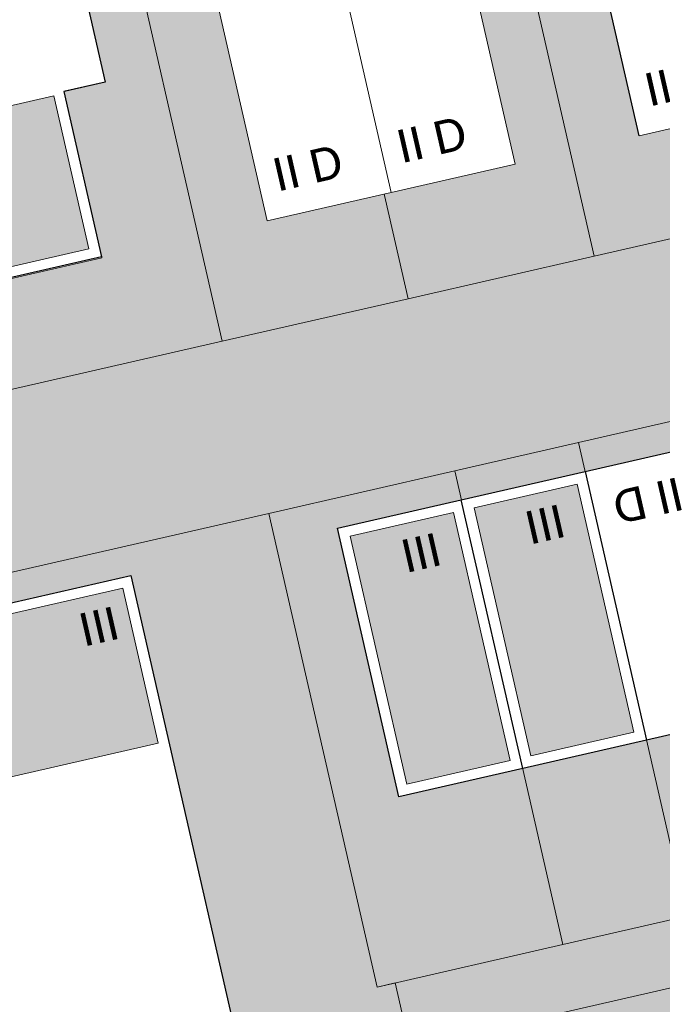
# Model space of a CAD drawing. Header units: metres. Extents: x -862 to 1262, y -354 to 644.
# Tile 283 of 315: x 206 to 236, y 140 to 187. Entities that reach past the tile are written whole.
import ezdxf

# ---------------------------------------------------------------- set-up
doc = ezdxf.new("R2010")
doc.units = ezdxf.units.M
doc.header["$LTSCALE"] = 0.5
doc.set_wipeout_variables(frame=1)
doc.layers.add('BPR_Verkehr_220520', color=7, linetype='Continuous')
doc.layers.add('DZH_Baufelder Ost_220610', color=7, linetype='Continuous')
doc.styles.add('Calibri Light', font='calibril.ttf')

# ---------------------------------------------------------------- blocks, each defined once
blk = doc.blocks.new('Slab (2D)-6')
at = {"color": 255, "linetype": 'Continuous', "lineweight": 9, "transparency": 33554687}
blk.add_wipeout([(-2.291500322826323e-13, -8.881784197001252e-16), (-1.7763568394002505e-15, 12.999999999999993), (4.999999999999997, 12.999999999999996), (4.999999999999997, 8.881784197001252e-16)], dxfattribs=at)
at = {"color": 7, "linetype": 'Continuous', "lineweight": 9, "transparency": 33554687}
for p, q in [((0, 9.400000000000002), (5, 9.400000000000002)), ((-2.277216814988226e-13, 4), (5, 3.999999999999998))]:
    blk.add_line(p, q, dxfattribs=at)
at = {"color": 8, "linetype": 'Continuous', "lineweight": 9, "true_color": 0x777777, "transparency": 33554687, "flags": 128}
blk.add_lwpolyline([(-2.275957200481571e-13, -9.063735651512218e-16), (3.155443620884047e-29, 13), (5, 13), (5, 0)], close=True, dxfattribs=at)
at = {"color": 7, "linetype": 'Continuous', "lineweight": 9, "transparency": 33554687, "flags": 128}
blk.add_lwpolyline([(5, 0), (5, 13), (0, 13), (-2.275957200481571e-13, -9.063735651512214e-16), (5, 5.428454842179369e-16)], dxfattribs=at)
blk = doc.blocks.new('RH 5 x 13 - II (2D_3D) (2D)')
at = {"color": 8, "true_color": 0x777777, "transparency": 33554687}
blk.add_blockref('Slab (2D)-6', (0, 0), dxfattribs=at)
at = {"color": 255, "linetype": 'Continuous', "lineweight": 5, "transparency": 33554687}
blk.add_wipeout([(0, 13), (5, 13), (5, 0), (0, 0)], dxfattribs=at)
at = {"color": 7, "linetype": 'Continuous', "lineweight": 25, "transparency": 33554687, "flags": 128}
blk.add_lwpolyline([(0, 13), (5, 13), (5, 0), (0, 0)], close=True, dxfattribs=at)
at = {"color": 7, "transparency": 33554687, "insert": (2.405184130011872, 2.006361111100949), "char_height": 1.559479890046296, "width": 3.810368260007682, "attachment_point": 5, "line_spacing_factor": 1.163780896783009, "style": 'Calibri Light'}
blk.add_mtext('II D', dxfattribs=at)
blk = doc.blocks.new('Slab (2D)-8')
at = {"color": 255, "linetype": 'Continuous', "lineweight": 9, "transparency": 33554687}
blk.add_wipeout([(0, 13), (6, 13), (6, 0), (0, 0)], dxfattribs=at)
at = {"color": 8, "linetype": 'Continuous', "lineweight": 9, "true_color": 0x777777, "transparency": 33554687, "flags": 128}
blk.add_lwpolyline([(0, 13), (6, 13), (6, 0), (0, 0)], close=True, dxfattribs=at)
at = {"color": 255, "linetype": 'Continuous', "lineweight": 9, "transparency": 33554687}
blk.add_wipeout([(0, 13), (6, 13), (6, 0), (0, 0)], dxfattribs=at)
at = {"color": 8, "linetype": 'Continuous', "lineweight": 9, "true_color": 0x777777, "transparency": 33554687, "flags": 128}
blk.add_lwpolyline([(0, 13), (6, 13), (6, 0), (0, 0)], close=True, dxfattribs=at)
at = {"color": 255, "linetype": 'Continuous', "lineweight": 9, "transparency": 33554687}
blk.add_wipeout([(0, 13), (6, 13), (6, 0), (0, 0)], dxfattribs=at)
at = {"color": 8, "linetype": 'Continuous', "lineweight": 9, "true_color": 0x777777, "transparency": 33554687, "flags": 128}
blk.add_lwpolyline([(0, 13), (6, 13), (6, 0), (0, 0)], close=True, dxfattribs=at)
blk = doc.blocks.new('DH 6 x 13 - III FD (2D_3D (2D)')
at = {"color": 8, "true_color": 0x777777, "transparency": 33554687}
blk.add_blockref('Slab (2D)-8', (0, 0), dxfattribs=at)
at = {"color": 255, "linetype": 'Continuous', "lineweight": 25, "transparency": 33554687}
blk.add_wipeout([(0, 13), (6, 13), (6, 0), (0, 0)], dxfattribs=at)
at = {"linetype": 'Continuous', "lineweight": 0, "true_color": 0xfbf8f0, "transparency": 33554661}
blk.add_hatch(color=7, dxfattribs=at).paths.add_polyline_path([(0.5, 12.5), (5.5, 12.5), (5.5, 0.5), (0.5, 0.5)])
at = {"color": 7, "linetype": 'Continuous', "lineweight": 25, "transparency": 33554687, "flags": 128}
blk.add_lwpolyline([(0, 13), (6, 13), (6, 0), (0, 0)], close=True, dxfattribs=at)
at = {"color": 9, "linetype": 'Continuous', "lineweight": 9, "transparency": 33554661, "flags": 128}
blk.add_lwpolyline([(0.5, 12.5), (5.5, 12.5), (5.5, 0.5), (0.5, 0.5)], close=True, dxfattribs=at)
at = {"color": 7, "transparency": 33554687, "insert": (2.405184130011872, 2.006361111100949), "char_height": 1.559479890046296, "width": 3.810368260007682, "attachment_point": 5, "line_spacing_factor": 1.163780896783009, "style": 'Calibri Light'}
blk.add_mtext('III', dxfattribs=at)
blk = doc.blocks.new('Slab (2D)-22')
at = {"color": 255, "linetype": 'Continuous', "lineweight": 9, "transparency": 33554687}
blk.add_wipeout([(216.4049811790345, 24.944613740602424), (229.07815935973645, 27.841263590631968), (230.8607131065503, 20.042384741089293), (218.18753492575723, 17.145734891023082)], dxfattribs=at)
at = {"color": 8, "linetype": 'Continuous', "lineweight": 9, "true_color": 0x777777, "transparency": 33554687, "flags": 128}
blk.add_lwpolyline([(216.4049811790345, 24.94461374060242), (229.0781593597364, 27.84126359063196), (230.8607131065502, 20.04238474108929), (218.1875349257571, 17.14573489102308)], close=True, dxfattribs=at)
at = {"color": 255, "linetype": 'Continuous', "lineweight": 9, "transparency": 33554687}
blk.add_wipeout([(216.4049811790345, 24.944613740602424), (229.07815935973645, 27.841263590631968), (230.8607131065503, 20.042384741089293), (218.18753492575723, 17.145734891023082)], dxfattribs=at)
at = {"color": 8, "linetype": 'Continuous', "lineweight": 9, "true_color": 0x777777, "transparency": 33554687, "flags": 128}
blk.add_lwpolyline([(216.4049811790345, 24.94461374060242), (229.0781593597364, 27.84126359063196), (230.8607131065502, 20.04238474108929), (218.1875349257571, 17.14573489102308)], close=True, dxfattribs=at)
at = {"color": 255, "linetype": 'Continuous', "lineweight": 9, "transparency": 33554687}
blk.add_wipeout([(216.4049811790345, 24.944613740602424), (229.07815935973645, 27.841263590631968), (230.8607131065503, 20.042384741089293), (218.18753492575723, 17.145734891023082)], dxfattribs=at)
at = {"color": 8, "linetype": 'Continuous', "lineweight": 9, "true_color": 0x777777, "transparency": 33554687, "flags": 128}
blk.add_lwpolyline([(216.4049811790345, 24.94461374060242), (229.0781593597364, 27.84126359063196), (230.8607131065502, 20.04238474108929), (218.1875349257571, 17.14573489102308)], close=True, dxfattribs=at)
blk = doc.blocks.new('Slab (2D)-23')
at = {"color": 255, "linetype": 'Continuous', "lineweight": 9, "transparency": 33554687}
blk.add_wipeout([(218.18753588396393, 17.145735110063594), (230.86032216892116, 20.042295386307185), (236.20798302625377, -3.354339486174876), (223.53519674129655, -6.250899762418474)], dxfattribs=at)
at = {"color": 8, "linetype": 'Continuous', "lineweight": 9, "true_color": 0x777777, "transparency": 33554687, "flags": 128}
blk.add_lwpolyline([(218.187535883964, 17.14573511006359), (230.8603221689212, 20.04229538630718), (236.2079830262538, -3.354339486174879), (223.5351967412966, -6.250899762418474)], close=True, dxfattribs=at)
at = {"color": 255, "linetype": 'Continuous', "lineweight": 9, "transparency": 33554687}
blk.add_wipeout([(218.18753588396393, 17.145735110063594), (230.86032216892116, 20.042295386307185), (236.20798302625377, -3.354339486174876), (223.53519674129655, -6.250899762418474)], dxfattribs=at)
at = {"color": 8, "linetype": 'Continuous', "lineweight": 9, "true_color": 0x777777, "transparency": 33554687, "flags": 128}
blk.add_lwpolyline([(218.187535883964, 17.14573511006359), (230.8603221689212, 20.04229538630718), (236.2079830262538, -3.354339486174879), (223.5351967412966, -6.250899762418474)], close=True, dxfattribs=at)
at = {"color": 255, "linetype": 'Continuous', "lineweight": 9, "transparency": 33554687}
blk.add_wipeout([(218.18753588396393, 17.145735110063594), (230.86032216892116, 20.042295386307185), (236.20798302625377, -3.354339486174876), (223.53519674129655, -6.250899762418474)], dxfattribs=at)
at = {"color": 8, "linetype": 'Continuous', "lineweight": 9, "true_color": 0x777777, "transparency": 33554687, "flags": 128}
blk.add_lwpolyline([(218.187535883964, 17.14573511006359), (230.8603221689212, 20.04229538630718), (236.2079830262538, -3.354339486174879), (223.5351967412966, -6.250899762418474)], close=True, dxfattribs=at)
blk = doc.blocks.new('Group-12')
at = {"color": 8, "true_color": 0x777777, "transparency": 33554687}
blk.add_blockref('Slab (2D)-22', (0, 0), dxfattribs=at)
blk.add_blockref('Slab (2D)-23', (0, 0), dxfattribs=at)
at = {"color": 255, "linetype": 'Continuous', "lineweight": 25, "transparency": 33554687}
blk.add_wipeout([(223.53519674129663, -6.250899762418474), (218.18753588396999, 17.14573511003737), (216.40498226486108, 24.944613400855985), (229.07815948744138, 27.8412630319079), (236.20837396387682, -3.3542501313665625), (225.48491631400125, -5.805261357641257), (225.48491631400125, -5.805261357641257)], dxfattribs=at)
at = {"linetype": 'Continuous', "lineweight": 0, "true_color": 0xfbf8f0, "transparency": 33554661}
blk.add_hatch(color=7, dxfattribs=at).paths.add_polyline_path([(217.0038217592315, 24.56859310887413), (228.7021391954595, 27.24242353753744), (230.373283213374, 19.93097513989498), (218.6749657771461, 17.25714471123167)])
at = {"color": 7, "linetype": 'Continuous', "lineweight": 25, "transparency": 33554687, "flags": 128}
blk.add_lwpolyline([(223.5351967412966, -6.250899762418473), (218.18753588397, 17.14573511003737), (216.4049822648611, 24.94461340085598), (229.0781594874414, 27.8412630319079), (236.2083739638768, -3.354250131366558), (225.4849163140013, -5.805261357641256), (225.4849163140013, -5.805261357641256)], close=True, dxfattribs=at)
at = {"color": 9, "linetype": 'Continuous', "lineweight": 9, "transparency": 33554661, "flags": 128}
blk.add_lwpolyline([(217.0038217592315, 24.56859310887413), (228.7021391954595, 27.24242353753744), (230.373283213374, 19.93097513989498), (218.6749657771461, 17.25714471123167)], close=True, dxfattribs=at)
at = {"color": 7, "transparency": 33554687, "char_height": 1.559479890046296, "width": 3, "attachment_point": 5, "line_spacing_factor": 1.163780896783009, "style": 'Calibri Light'}
for s, insert, rotation in [('III', (227.5754956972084, 25.4397038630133), 12.874672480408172), ('IV', (233.708570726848, -1.394722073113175), 12.874672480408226)]:
    blk.add_mtext(s, dxfattribs=dict(at, insert=insert, rotation=rotation))
blk = doc.blocks.new('Slab (2D)-20')
at = {"color": 255, "linetype": 'Continuous', "lineweight": 25, "transparency": 33554687}
blk.add_wipeout([(0, 11), (9, 11), (9, 0), (0, 0)], dxfattribs=at)
at = {"color": 7, "linetype": 'Continuous', "lineweight": 25, "transparency": 33554687, "flags": 128}
for points in [[(0, 11), (9, 11), (9, 0), (0, 0)], [(0, 0), (0, 11), (9, 11), (9, 0)]]:
    blk.add_lwpolyline(points, close=True, dxfattribs=at)
blk = doc.blocks.new('EFH 9 x 11 - II (2D_3D) (2D)')
at = {"color": 7, "transparency": 33554687}
blk.add_blockref('Slab (2D)-20', (0, 0), dxfattribs=at)
at = {"color": 255, "linetype": 'Continuous', "lineweight": 9, "transparency": 33554687}
blk.add_wipeout([(0, 11), (9, 11), (9, 0), (0, 0)], dxfattribs=at)
at = {"color": 253, "linetype": 'Continuous', "lineweight": 9, "transparency": 33554687, "flags": 128}
blk.add_lwpolyline([(0, 11), (9, 11), (9, 0), (0, 0)], close=True, dxfattribs=at)
at = {"color": 7, "transparency": 33554687, "insert": (2.405184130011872, 2.006361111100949), "char_height": 1.559479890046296, "width": 3.810368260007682, "attachment_point": 5, "line_spacing_factor": 1.163780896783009, "style": 'Calibri Light'}
blk.add_mtext('II D', dxfattribs=at)
blk = doc.blocks.new('Slab (2D)-21')
at = {"color": 255, "linetype": 'Continuous', "lineweight": 9, "transparency": 33554687}
blk.add_wipeout([(-2.255973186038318e-13, -8.881784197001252e-16), (0, 13), (5.999999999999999, 13), (5.999999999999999, 8.881784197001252e-16)], dxfattribs=at)
at = {"color": 7, "linetype": 'Continuous', "lineweight": 9, "transparency": 33554687}
for p, q in [((0, 13), (6, 13)), ((0, 9.400000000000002), (5.999999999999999, 9.400000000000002)), ((-2.277216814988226e-13, 4.000000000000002), (5.999999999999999, 4))]:
    blk.add_line(p, q, dxfattribs=at)
at = {"color": 8, "linetype": 'Continuous', "lineweight": 9, "true_color": 0x777777, "transparency": 33554687, "flags": 128}
blk.add_lwpolyline([(-2.275957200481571e-13, -9.509376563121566e-16), (0, 13), (5.999999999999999, 13), (5.999999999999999, 0)], close=True, dxfattribs=at)
at = {"color": 7, "linetype": 'Continuous', "lineweight": 9, "transparency": 33554687, "flags": 128}
blk.add_lwpolyline([(-2.275957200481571e-13, -9.50937656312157e-16), (6, 3.327716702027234e-16), (5.999999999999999, 13), (0, 13), (-2.275957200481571e-13, -9.50937656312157e-16)], dxfattribs=at)
blk = doc.blocks.new('DH 6 x 13 - II (2D_3D) (2D)')
at = {"color": 8, "true_color": 0x777777, "transparency": 33554687}
blk.add_blockref('Slab (2D)-21', (0, 0), dxfattribs=at)
at = {"color": 255, "linetype": 'Continuous', "lineweight": 9, "transparency": 33554687}
blk.add_wipeout([(0, 13), (6, 13), (6, 0), (0, 0)], dxfattribs=at)
at = {"color": 253, "linetype": 'Continuous', "lineweight": 9, "transparency": 33554687, "flags": 128}
blk.add_lwpolyline([(0, 13), (6, 13), (6, 0), (0, 0)], close=True, dxfattribs=at)
at = {"color": 7, "transparency": 33554687, "insert": (2.405184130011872, 2.006361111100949), "char_height": 1.559479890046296, "width": 3.810368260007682, "attachment_point": 5, "line_spacing_factor": 1.163780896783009, "style": 'Calibri Light'}
blk.add_mtext('II D', dxfattribs=at)
blk = doc.blocks.new('Slab (2D)-30')
at = {"color": 255, "linetype": 'Continuous', "lineweight": 9, "transparency": 33554687}
blk.add_wipeout([(2.0000000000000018, 32.051054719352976), (13.000000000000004, 32.051054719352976), (13.000000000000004, 24), (2.0000000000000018, 24)], dxfattribs=at)
at = {"color": 8, "linetype": 'Continuous', "lineweight": 9, "true_color": 0x777777, "transparency": 33554687, "flags": 128}
blk.add_lwpolyline([(2.000000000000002, 32.05105471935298), (13, 32.05105471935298), (13, 24), (2.000000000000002, 24)], close=True, dxfattribs=at)
at = {"color": 255, "linetype": 'Continuous', "lineweight": 9, "transparency": 33554687}
blk.add_wipeout([(2.0000000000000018, 32.051054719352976), (13.000000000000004, 32.051054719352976), (13.000000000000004, 24), (2.0000000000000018, 24)], dxfattribs=at)
at = {"color": 8, "linetype": 'Continuous', "lineweight": 9, "true_color": 0x777777, "transparency": 33554687, "flags": 128}
blk.add_lwpolyline([(2.000000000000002, 32.05105471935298), (13, 32.05105471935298), (13, 24), (2.000000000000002, 24)], close=True, dxfattribs=at)
at = {"color": 255, "linetype": 'Continuous', "lineweight": 9, "transparency": 33554687}
blk.add_wipeout([(2.0000000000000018, 32.051054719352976), (13.000000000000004, 32.051054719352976), (13.000000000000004, 24), (2.0000000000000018, 24)], dxfattribs=at)
at = {"color": 8, "linetype": 'Continuous', "lineweight": 9, "true_color": 0x777777, "transparency": 33554687, "flags": 128}
blk.add_lwpolyline([(2.000000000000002, 32.05105471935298), (13, 32.05105471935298), (13, 24), (2.000000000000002, 24)], close=True, dxfattribs=at)
blk = doc.blocks.new('Slab (2D)-31')
at = {"color": 255, "linetype": 'Continuous', "lineweight": 9, "transparency": 33554687}
blk.add_wipeout([(0, 24.0000000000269), (12.99959898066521, 24.0000000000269), (12.99959898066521, 0), (0, 0)], dxfattribs=at)
at = {"color": 8, "linetype": 'Continuous', "lineweight": 9, "true_color": 0x777777, "transparency": 33554687, "flags": 128}
blk.add_lwpolyline([(0, 24.0000000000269), (12.99959898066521, 24.0000000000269), (12.99959898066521, 0), (0, 0)], close=True, dxfattribs=at)
at = {"color": 255, "linetype": 'Continuous', "lineweight": 9, "transparency": 33554687}
blk.add_wipeout([(0, 24.0000000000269), (12.99959898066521, 24.0000000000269), (12.99959898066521, 0), (0, 0)], dxfattribs=at)
at = {"color": 8, "linetype": 'Continuous', "lineweight": 9, "true_color": 0x777777, "transparency": 33554687, "flags": 128}
blk.add_lwpolyline([(0, 24.0000000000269), (12.99959898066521, 24.0000000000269), (12.99959898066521, 0), (0, 0)], close=True, dxfattribs=at)
at = {"color": 255, "linetype": 'Continuous', "lineweight": 9, "transparency": 33554687}
blk.add_wipeout([(0, 24.0000000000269), (12.99959898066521, 24.0000000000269), (12.99959898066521, 0), (0, 0)], dxfattribs=at)
at = {"color": 8, "linetype": 'Continuous', "lineweight": 9, "true_color": 0x777777, "transparency": 33554687, "flags": 128}
blk.add_lwpolyline([(0, 24.0000000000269), (12.99959898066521, 24.0000000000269), (12.99959898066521, 0), (0, 0)], close=True, dxfattribs=at)
blk = doc.blocks.new('MFH 13 x 32  (2D_3D)2 (2D)')
at = {"color": 8, "true_color": 0x777777, "transparency": 33554687}
blk.add_blockref('Slab (2D)-30', (0, 0), dxfattribs=at)
blk.add_blockref('Slab (2D)-31', (0, 0), dxfattribs=at)
at = {"color": 255, "linetype": 'Continuous', "lineweight": 25, "transparency": 33554687}
blk.add_wipeout([(3.552713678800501e-15, 0), (3.552713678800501e-15, 24), (2, 24), (2, 32), (13, 32), (13, 0), (2, 0), (2, 0)], dxfattribs=at)
at = {"linetype": 'Continuous', "lineweight": 0, "true_color": 0xfbf8f0, "transparency": 33554661}
blk.add_hatch(color=7, dxfattribs=at).paths.add_polyline_path([(2.5, 31.50000000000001), (12.5, 31.50000000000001), (12.5, 24.09300073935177), (2.5, 24.09300073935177)])
at = {"color": 7, "linetype": 'Continuous', "lineweight": 25, "transparency": 33554687, "flags": 128}
blk.add_lwpolyline([(1.818989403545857e-15, 4.547473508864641e-16), (1.818989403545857e-15, 24), (2, 24), (2, 32), (13, 32), (13, 4.547473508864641e-16), (2, 4.547473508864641e-16), (2, 4.547473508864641e-16)], close=True, dxfattribs=at)
at = {"color": 9, "linetype": 'Continuous', "lineweight": 9, "transparency": 33554661, "flags": 128}
blk.add_lwpolyline([(2.5, 31.50000000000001), (12.5, 31.50000000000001), (12.5, 24.09300073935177), (2.5, 24.09300073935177)], close=True, dxfattribs=at)
at = {"color": 7, "transparency": 33554687, "char_height": 1.559479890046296, "width": 3, "attachment_point": 5, "line_spacing_factor": 1.163780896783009, "style": 'Calibri Light'}
for s, insert in [('II', (10.99999999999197, 29.99363888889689)), ('III', (10.9996628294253, 2.46726926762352))]:
    blk.add_mtext(s, dxfattribs=dict(at, insert=insert))

msp = doc.modelspace()

# ---------------------------------------------------------------- hatches: boundary and pattern name
at = {"layer": 'DZH_Baufelder Ost_220610', "linetype": 'Continuous', "lineweight": 0, "true_color": 0xdce9e4, "transparency": 33554687}
h = msp.add_hatch(color=254, dxfattribs=at)
edge = h.paths.add_edge_path()
edge.add_line((185.0104762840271, 221.3189883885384), (196.3593411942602, 171.6663916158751))
edge.add_arc((200.7462102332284, 172.6690780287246), 4.500000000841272, 192.8746725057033, 282.874672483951)
edge.add_line((201.7488966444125, 168.2822089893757), (215.5773140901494, 171.4429065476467))
edge.add_line((215.5773140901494, 171.4429065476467), (209.9819834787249, 195.9018293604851))
edge.add_line((209.9819834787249, 195.9018293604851), (209.9818991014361, 195.9021982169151))
edge.add_line((209.9818991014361, 195.9021982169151), (216.5058390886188, 197.3946433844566))
edge.add_line((216.5058390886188, 197.3946433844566), (212.7598064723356, 213.776886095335))
edge.add_line((212.7598064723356, 213.776886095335), (212.7577832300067, 213.7764236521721))
edge.add_line((212.7577832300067, 213.7764236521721), (207.6542968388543, 236.1030766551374))
edge.add_line((207.6542968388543, 236.1030766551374), (187.3102123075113, 231.4531231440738))
edge.add_line((187.3102123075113, 231.4531231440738), (187.3102123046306, 231.4531231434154))
edge.add_arc((188.3128987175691, 227.0662541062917), 4.499999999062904, 102.8746725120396, 147.8746724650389)
edge.add_line((184.5019075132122, 229.459232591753), (184.5019075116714, 229.4592325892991))
edge.add_arc((188.3128987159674, 227.0662541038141), 4.499999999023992, 147.8746724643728, 192.8746724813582)
edge.add_line((183.9260296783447, 226.0635676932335), (185.0104762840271, 221.3189883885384))
for points in [[(233.1244209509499, 175.453567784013), (247.7443679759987, 178.7951816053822), (242.1475613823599, 203.2605563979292), (227.5282468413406, 199.9161777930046)], [(224.3486549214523, 173.4477314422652), (233.1244209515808, 175.4535677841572), (227.5282468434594, 199.9161777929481), (218.7528604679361, 197.9086818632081)], [(215.5773140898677, 171.4429065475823), (224.3486549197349, 173.4477314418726), (218.7528604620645, 197.9086818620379), (209.9818990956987, 195.9021982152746)], [(237.2691727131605, 167.7842908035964), (232.3924770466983, 166.6696469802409), (237.5026656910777, 144.3314299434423), (242.3791503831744, 145.4469960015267)], [(232.392477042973, 166.6696469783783), (226.5457150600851, 165.3332795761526), (231.6561566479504, 142.9939568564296), (237.5026656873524, 144.3314299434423)], [(226.5457150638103, 165.3332795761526), (217.7719741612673, 163.3279061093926), (222.8827953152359, 140.9869241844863), (231.6561566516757, 142.9939568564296)]]:
    msp.add_hatch(color=254, dxfattribs=at).paths.add_polyline_path(points)
h = msp.add_hatch(color=254, dxfattribs=at)
edge = h.paths.add_edge_path()
edge.add_line((217.7719741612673, 163.3279061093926), (200.2085686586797, 159.3135195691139))
edge.add_arc((201.2112550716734, 154.9266505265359), 4.500000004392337, 102.8746724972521, 147.8746725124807)
edge.add_arc((201.2112550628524, 154.9266505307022), 4.499999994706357, 147.8746724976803, 192.8746725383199)
edge.add_line((196.8243860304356, 153.9239641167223), (204.2669402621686, 121.3619284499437))
edge.add_line((204.2669402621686, 121.3619284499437), (226.5186781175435, 126.4496491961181))
edge.add_line((226.5186781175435, 126.4496491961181), (226.4522540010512, 126.7400095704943))
edge.add_line((226.4522540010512, 126.7400095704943), (227.0120909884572, 126.8679689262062))
edge.add_line((227.0120909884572, 126.8679689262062), (223.7401571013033, 141.183058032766))
edge.add_line((223.7401571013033, 141.183058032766), (222.8827953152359, 140.9869241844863))
edge.add_line((222.8827953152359, 140.9869241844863), (217.7719741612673, 163.3279061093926))
at = {"layer": 'DZH_Baufelder Ost_220610', "linetype": 'Continuous', "lineweight": 0, "true_color": 0xfff9e0, "transparency": 33554687}
h = msp.add_hatch(color=7, dxfattribs=at)
edge = h.paths.add_edge_path()
edge.add_line((258.4660780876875, 124.5171085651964), (291.9242992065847, 132.1645018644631))
edge.add_line((291.9242990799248, 132.1645024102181), (301.0592399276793, 134.2524336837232))
edge.add_line((301.0592399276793, 134.2524336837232), (295.7074831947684, 157.646619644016))
edge.add_line((295.7074831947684, 157.646619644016), (290.1431854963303, 156.3737064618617))
edge.add_line((290.1431854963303, 156.3737064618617), (285.2711253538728, 155.2591525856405))
edge.add_line((285.2711253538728, 155.2591525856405), (280.3946406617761, 154.1435865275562))
edge.add_line((280.3946406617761, 154.1435865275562), (273.5712860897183, 152.5826459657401))
edge.add_line((273.5712860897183, 152.5826459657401), (265.7723764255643, 150.7985331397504))
edge.add_line((265.7723764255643, 150.7985331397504), (257.9738355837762, 149.0145046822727))
edge.add_line((257.9738355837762, 149.0145046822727), (253.102144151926, 147.9000351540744))
edge.add_line((253.102144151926, 147.9000351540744), (242.3791503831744, 145.4469960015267))
edge.add_line((242.3791503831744, 145.4469960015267), (237.5026656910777, 144.3314299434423))
edge.add_line((237.5026656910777, 144.3314299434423), (231.6561566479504, 142.9939568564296))
edge.add_line((231.6561566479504, 142.9939568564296), (224.3185016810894, 141.3153626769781))
edge.add_line((224.3185016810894, 141.3153626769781), (227.0023164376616, 129.5733626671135))
edge.add_line((227.0023164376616, 129.5733626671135), (229.0008372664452, 120.8597400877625))
edge.add_line((229.0008372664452, 120.8597400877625), (229.669294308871, 117.9351632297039))
edge.add_line((229.669294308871, 117.9351632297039), (250.6821657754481, 122.73797833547))
edge.add_line((250.6821657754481, 122.73797833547), (250.9690339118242, 122.8036842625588))
edge.add_line((250.9690339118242, 122.8036842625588), (250.9690639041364, 122.8035533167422))
edge.add_line((250.9690639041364, 122.8035533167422), (258.4660774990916, 124.5171111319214))
edge.add_line((258.4660774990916, 124.5171111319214), (258.4660780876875, 124.5171085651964))
h.paths.add_polyline_path([(297.4021601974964, 136.4939174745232), (231.9260305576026, 121.5283359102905), (231.9260300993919, 121.5283379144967), (227.9457685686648, 138.9424425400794), (293.421890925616, 153.9080203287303)])
at = {"layer": 'DZH_Baufelder Ost_220610', "linetype": 'Continuous', "lineweight": 0, "true_color": 0xc4dad2, "transparency": 33554687}
msp.add_hatch(color=254, dxfattribs=at).paths.add_polyline_path([(227.9457690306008, 138.9424405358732), (231.9260305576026, 121.5283359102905), (297.4021601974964, 136.4939174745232), (293.421890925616, 153.9080203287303)])

# ---------------------------------------------------------------- linework, layer by layer
at = {"layer": 'BPR_Verkehr_220520', "color": 9, "linetype": 'Continuous', "true_color": 0xb8d2a6, "transparency": 33554687}
for points in [[(231.2662318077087, 170.4128016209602, 60), (231.7118702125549, 168.4630820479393, 60), (234.1908111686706, 171.0812592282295, 60), (234.6364495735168, 169.1315396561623, 60)], [(216.6433350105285, 167.0705135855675, 60), (217.0889734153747, 165.1207940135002, 60), (219.5679143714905, 167.7389711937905, 60), (220.013552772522, 165.7892516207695, 60)]]:
    msp.add_solid(points, dxfattribs=at)
at = {"layer": 'DZH_Baufelder Ost_220610', "color": 255, "linetype": 'Continuous', "lineweight": 18, "transparency": 33554687, "flags": 128}
msp.add_lwpolyline([(185.0104762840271, 221.3189883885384), (196.3593411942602, 171.6663916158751, 0.4142135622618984), (201.7488966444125, 168.2822089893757), (215.5773140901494, 171.4429065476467), (209.9819834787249, 195.9018293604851), (209.9818991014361, 195.9021982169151), (216.5058390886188, 197.3946433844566), (212.7598064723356, 213.776886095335), (212.7577832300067, 213.7764236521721), (207.6542968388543, 236.1030766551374), (187.3102123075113, 231.4531231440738), (187.3102123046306, 231.4531231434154, 0.1989123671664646), (184.5019075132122, 229.459232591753), (184.5019075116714, 229.4592325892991, 0.1989123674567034), (183.9260296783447, 226.0635676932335)], format="xyb", close=True, dxfattribs=at)
for points in [[(233.1244209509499, 175.453567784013), (247.7443679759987, 178.7951816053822), (242.1475613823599, 203.2605563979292), (227.5282468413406, 199.9161777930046)], [(224.3486549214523, 173.4477314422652), (233.1244209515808, 175.4535677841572), (227.5282468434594, 199.9161777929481), (218.7528604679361, 197.9086818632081)], [(215.5773140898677, 171.4429065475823), (224.3486549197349, 173.4477314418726), (218.7528604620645, 197.9086818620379), (209.9818990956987, 195.9021982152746)], [(237.2691727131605, 167.7842908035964), (232.3924770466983, 166.6696469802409), (237.5026656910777, 144.3314299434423), (242.3791503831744, 145.4469960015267)], [(232.392477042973, 166.6696469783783), (226.5457150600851, 165.3332795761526), (231.6561566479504, 142.9939568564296), (237.5026656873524, 144.3314299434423)], [(226.5457150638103, 165.3332795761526), (217.7719741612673, 163.3279061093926), (222.8827953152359, 140.9869241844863), (231.6561566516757, 142.9939568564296)], [(227.9457690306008, 138.9424405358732), (231.9260305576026, 121.5283359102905), (297.4021601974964, 136.4939174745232), (293.421890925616, 153.9080203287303)]]:
    msp.add_lwpolyline(points, close=True, dxfattribs=at)
at = {"layer": 'DZH_Baufelder Ost_220610', "color": 255, "linetype": 'Continuous', "lineweight": 18, "transparency": 33554687, "elevation": -12285434.42021632, "flags": 128}
msp.add_lwpolyline([(217.7719741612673, 163.3279061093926), (200.2085686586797, 159.3135195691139, 0.1989123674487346), (197.4002638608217, 157.3196290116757, 0.1989123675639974), (196.8243860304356, 153.9239641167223), (204.2669402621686, 121.3619284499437), (226.5186781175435, 126.4496491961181), (226.4522540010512, 126.7400095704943), (227.0120909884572, 126.8679689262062), (223.7401571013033, 141.183058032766), (222.8827953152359, 140.9869241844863)], format="xyb", close=True, dxfattribs=at)
at = {"layer": 'DZH_Baufelder Ost_220610', "color": 252, "linetype": 'Continuous', "true_color": 0x8ea381, "transparency": 33554687}
for points in [[(227.2358015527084, 199.8492767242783), (227.8206921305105, 199.9830788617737), (232.8108905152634, 175.4788364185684), (233.3957810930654, 175.6126385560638)], [(227.8206921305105, 199.9830788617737), (227.2358015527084, 199.8492767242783), (233.3957810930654, 175.6126385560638), (232.8108905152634, 175.4788364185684)], [(218.4604151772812, 197.8417807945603), (219.0453057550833, 197.9755829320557), (224.0355041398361, 173.4713404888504), (224.6203947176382, 173.6051426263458)], [(219.0453057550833, 197.9755829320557), (218.4604151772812, 197.8417807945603), (224.6203947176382, 173.6051426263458), (224.0355041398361, 173.4713404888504)], [(209.6895381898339, 195.8349282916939), (210.274428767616, 195.9687304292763), (215.2646271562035, 171.4644879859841), (215.8495177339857, 171.5982901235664)], [(210.274428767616, 195.9687304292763), (209.6895381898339, 195.8349282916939), (215.8495177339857, 171.5982901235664), (215.2646271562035, 171.4644879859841)], [(200.3441443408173, 158.7230259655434), (200.2098794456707, 159.3078104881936), (304.1428938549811, 182.5549293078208), (304.0086289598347, 183.139713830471)], [(200.2098794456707, 159.3078104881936), (200.3441443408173, 158.7230259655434), (304.0086289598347, 183.1397138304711), (304.1428938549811, 182.5549293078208)], [(260.301764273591, 182.2808408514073), (260.4354557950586, 181.6959249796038), (201.6152051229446, 168.8671248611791), (201.7488966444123, 168.2822089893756)], [(260.4354557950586, 181.6959249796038), (260.301764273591, 182.2808408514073), (201.7488966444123, 168.2822089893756), (201.6152051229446, 168.8671248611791)], [(232.0834717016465, 166.6861597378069), (232.6683622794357, 166.8199618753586), (237.2125536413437, 144.2653542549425), (237.797444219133, 144.3991563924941)], [(232.6683622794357, 166.8199618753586), (232.0834717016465, 166.6861597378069), (237.797444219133, 144.3991563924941), (237.2125536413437, 144.2653542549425)], [(226.2369626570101, 165.3486866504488), (226.8218532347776, 165.482488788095), (231.3660446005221, 142.9278811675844), (231.9509351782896, 143.0616833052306)], [(226.8218532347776, 165.482488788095), (226.2369626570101, 165.3486866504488), (231.9509351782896, 143.0616833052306), (231.3660446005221, 142.9278811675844)], [(223.3362169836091, 141.706442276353), (222.8851285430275, 140.9877495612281), (218.4043964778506, 163.2649569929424), (217.8195058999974, 163.1311548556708)], [(222.8851285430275, 140.9877495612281), (223.3362169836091, 141.706442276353), (217.8195058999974, 163.1311548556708), (218.4043964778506, 163.2649569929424)], [(313.3871649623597, 162.3068926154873), (313.5209670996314, 161.722002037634), (223.3362169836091, 141.706442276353), (222.8851285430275, 140.9877495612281)], [(313.5209670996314, 161.722002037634), (313.3871649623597, 162.3068926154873), (222.8851285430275, 140.9877495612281), (223.3362169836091, 141.706442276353)], [(211.4469116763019, 92.64148910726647), (210.8619958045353, 92.50779758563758), (197.4093019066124, 154.0576556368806), (196.8243860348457, 153.9239641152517)], [(210.8619958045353, 92.50779758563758), (211.4469116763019, 92.64148910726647), (196.8243860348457, 153.9239641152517), (197.4093019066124, 154.0576556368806)], [(223.7400056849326, 141.183720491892), (224.3249215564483, 141.3174120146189), (234.5880252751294, 93.72238036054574), (235.1729411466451, 93.85607188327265)], [(224.3249215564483, 141.3174120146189), (223.7400056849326, 141.183720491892), (235.1729411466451, 93.85607188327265), (234.5880252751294, 93.72238036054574)]]:
    msp.add_solid(points, dxfattribs=at)

# ---------------------------------------------------------------- next in the draw order: block references
at = {"layer": 'DZH_Baufelder Ost_220610', "color": 7, "transparency": 33554687}
for name, p, rotation in [('MFH 13 x 32  (2D_3D)2 (2D)', (204.7045878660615, 207.0643282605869, 8.7), 192.8746724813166), ('EFH 9 x 11 - II (2D_3D) (2D)', (235.2491997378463, 181.1387617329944, 8.7), 12.87467248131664), ('DH 6 x 13 - II (2D_3D) (2D)', (223.5508823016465, 178.464931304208, 8.7), 12.87467248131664), ('RH 5 x 13 - II (2D_3D) (2D)', (237.5820011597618, 166.4168207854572, 8.7), 192.8746724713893), ('DH 6 x 13 - III FD (2D_3D (2D)', (226.8585435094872, 163.9658095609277, 8.7), 192.8746724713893)]:
    msp.add_blockref(name, p, dxfattribs=dict(at, rotation=rotation))
msp.add_blockref('Group-12', (-17.81744829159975, 132.5597140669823), dxfattribs=at)

# ---------------------------------------------------------------- next in the draw order: block references
for name, p, rotation in [('DH 6 x 13 - II (2D_3D) (2D)', (217.7013368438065, 177.1297092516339, 8.7), 12.87467248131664), ('DH 6 x 13 - III FD (2D_3D (2D)', (232.7077022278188, 165.3027247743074, 8.7), 192.8746724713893)]:
    msp.add_blockref(name, p, dxfattribs=dict(at, rotation=rotation))

# ---------------------------------------------------------------- next in the draw order: hatches: boundary and pattern name
at = {"layer": 'BPR_Verkehr_220520', "linetype": 'Continuous', "lineweight": 0, "true_color": 0xe4e6e5, "transparency": 33554687}
h = msp.add_hatch(color=254, dxfattribs=at)
edge = h.paths.add_edge_path()
edge.add_line((202.4660766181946, 161.7785059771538), (202.0204382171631, 163.7282255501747))
edge.add_line((202.0204382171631, 163.7282255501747), (204.945017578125, 164.396683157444))
edge.add_line((204.945017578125, 164.396683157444), (205.3906559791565, 162.4469635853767))
edge.add_line((205.3906559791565, 162.4469635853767), (217.0889734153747, 165.1207940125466))
edge.add_line((217.0889734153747, 165.1207940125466), (216.6433350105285, 167.0705135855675))
edge.add_line((216.6433350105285, 167.0705135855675), (219.5679143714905, 167.7389711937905))
edge.add_line((219.5679143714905, 167.7389711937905), (220.013552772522, 165.7892516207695))
edge.add_line((220.013552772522, 165.7892516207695), (231.7118702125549, 168.4630820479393))
edge.add_line((231.7118702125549, 168.4630820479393), (231.2662318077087, 170.4128016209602))
edge.add_line((231.2662318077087, 170.4128016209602), (234.1908111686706, 171.0812592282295))
edge.add_line((234.1908111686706, 171.0812592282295), (234.6364495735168, 169.1315396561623))
edge.add_line((234.6364495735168, 169.1315396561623), (246.3347670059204, 171.8053700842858))
edge.add_line((246.3347670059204, 171.8053700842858), (245.8891286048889, 173.755089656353))
edge.add_line((245.8891286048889, 173.755089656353), (248.8137079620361, 174.423547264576))
edge.add_line((248.8137079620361, 174.423547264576), (249.2593463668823, 172.473827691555))
edge.add_line((249.2593463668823, 172.473827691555), (260.9576637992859, 175.1476581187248))
edge.add_line((260.9576637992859, 175.1476581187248), (260.5120253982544, 177.0973776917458))
edge.add_line((260.5120253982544, 177.0973776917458), (263.4366047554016, 177.7658352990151))
edge.add_line((263.4366047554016, 177.7658352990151), (263.8822431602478, 175.8161157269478))
edge.add_line((263.8822431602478, 175.8161157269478), (272.4122663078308, 177.7657837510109))
edge.add_line((272.4122663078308, 177.7657837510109), (255.0769323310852, 253.6098751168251))
edge.add_line((255.0769323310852, 253.6098751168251), (183.9121679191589, 237.3440733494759))
edge.add_line((183.9121679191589, 237.3440733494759), (184.9371362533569, 232.8597183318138))
edge.add_line((184.9371362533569, 232.8597183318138), (186.1557109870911, 233.1382423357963))
edge.add_line((186.1557109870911, 233.1382423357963), (185.7100725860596, 235.0879619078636))
edge.add_line((185.7100725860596, 235.0879619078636), (188.6346519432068, 235.7564195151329))
edge.add_line((188.6346519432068, 235.7564195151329), (189.080290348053, 233.8066999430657))
edge.add_line((189.080290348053, 233.8066999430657), (200.7786077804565, 236.4805303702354))
edge.add_line((200.7786077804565, 236.4805303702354), (200.332969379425, 238.4302499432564))
edge.add_line((200.332969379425, 238.4302499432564), (203.2575487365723, 239.0987075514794))
edge.add_line((203.2575487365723, 239.0987075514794), (203.7031871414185, 237.1489879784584))
edge.add_line((203.7031871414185, 237.1489879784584), (215.4015045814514, 239.8228184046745))
edge.add_line((215.4015045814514, 239.8228184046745), (214.9558661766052, 241.7725379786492))
edge.add_line((214.9558661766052, 241.7725379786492), (217.8804455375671, 242.4409955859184))
edge.add_line((217.8804455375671, 242.4409955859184), (218.3260839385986, 240.4912760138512))
edge.add_line((218.3260839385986, 240.4912760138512), (230.0244013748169, 243.16510643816))
edge.add_line((230.0244013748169, 243.16510643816), (229.5787629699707, 245.1148260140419))
edge.add_line((229.5787629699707, 245.1148260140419), (232.5033423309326, 245.7832836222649))
edge.add_line((232.5033423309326, 245.7832836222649), (232.9489807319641, 243.8335640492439))
edge.add_line((232.9489807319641, 243.8335640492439), (245.5734149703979, 246.7190727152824))
edge.add_arc((246.9994578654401, 240.4799700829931), 6.399999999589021, 12.874672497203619, 102.87467247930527, ccw=False)
edge.add_line((253.2385604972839, 241.9060129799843), (265.6718720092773, 187.5088369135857))
edge.add_line((265.6718720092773, 187.5088369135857), (265.6718720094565, 187.5088369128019))
edge.add_arc((259.4327693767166, 186.0827940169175), 6.400000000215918, -77.12532752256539, 12.874672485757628, ccw=False)
edge.add_line((260.8588122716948, 179.8436913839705), (260.8588122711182, 179.8436913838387))
edge.add_line((260.8588122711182, 179.8436913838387), (200.2225335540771, 165.9843369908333))
edge.add_line((200.2225335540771, 165.9843369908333), (201.2475018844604, 161.4999819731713))
edge.add_line((201.2475018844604, 161.4999819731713), (202.4660766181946, 161.7785059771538))
at = {"layer": 'BPR_Verkehr_220520', "linetype": 'Continuous', "lineweight": 0, "true_color": 0xece5cf, "transparency": 33554687}
h = msp.add_hatch(color=254, dxfattribs=at)
edge = h.paths.add_edge_path()
edge.add_line((187.310212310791, 231.4531231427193), (245.9967714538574, 244.8668391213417))
edge.add_arc((246.9994578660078, 240.4799700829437), 4.500000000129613, 12.874672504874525, 102.87467249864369, ccw=False)
edge.add_line((251.3863269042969, 241.4826564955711), (263.8196384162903, 187.0854804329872))
edge.add_arc((259.4327693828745, 186.0827940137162), 4.499999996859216, -77.1253274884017, 12.87467260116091, ccw=False)
edge.add_line((260.4354557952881, 181.6959249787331), (201.7488966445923, 168.2822089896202))
edge.add_line((201.7488966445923, 168.2822089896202), (201.7488966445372, 168.2822089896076))
edge.add_arc((200.7462102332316, 172.6690780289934), 4.500000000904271, 192.8746725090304, 282.87467248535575, ccw=False)
edge.add_line((196.3593411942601, 171.6663916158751), (196.3593411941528, 171.6663916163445))
edge.add_line((196.3593411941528, 171.6663916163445), (185.0104762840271, 221.3189883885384))
edge.add_line((185.0104762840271, 221.3189883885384), (182.5733268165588, 220.7619403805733))
edge.add_line((182.5733268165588, 220.7619403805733), (195.34823462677, 164.8702409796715))
edge.add_line((195.34823462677, 164.8702409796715), (200.2225335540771, 165.9843369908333))
edge.add_line((200.2225335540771, 165.9843369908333), (260.8588122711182, 179.8436913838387))
edge.add_line((260.8588122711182, 179.8436913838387), (260.8588122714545, 179.8436913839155))
edge.add_arc((259.4327693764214, 186.0827940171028), 6.400000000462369, 282.8746724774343, 372.8746724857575)
edge.add_line((265.6718720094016, 187.5088369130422), (265.6718720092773, 187.5088369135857))
edge.add_line((265.6718720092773, 187.5088369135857), (253.2385604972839, 241.9060129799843))
edge.add_arc((246.9994578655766, 240.4799700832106), 6.399999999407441, 12.87467249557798, 102.8746724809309)
edge.add_line((245.5734149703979, 246.7190727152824), (189.080290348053, 233.8066999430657))
edge.add_line((189.080290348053, 233.8066999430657), (186.1557109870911, 233.1382423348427))
edge.add_line((186.1557109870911, 233.1382423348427), (184.9371362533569, 232.8597183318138))
edge.add_line((184.9371362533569, 232.8597183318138), (182.499986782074, 232.3026703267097))
edge.add_line((182.499986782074, 232.3026703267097), (183.9260296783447, 226.0635676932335))
edge.add_line((183.9260296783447, 226.0635676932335), (183.926029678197, 226.0635676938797))
edge.add_arc((188.3128987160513, 227.0662541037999), 4.4999999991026, 102.87467253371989, 192.8746724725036, ccw=False)
edge.add_line((187.3102123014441, 231.4531231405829), (187.310212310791, 231.4531231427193))
h = msp.add_hatch(color=254, dxfattribs=at)
edge = h.paths.add_edge_path()
edge.add_line((194.2981088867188, 153.7568600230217), (208.5139740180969, 91.56080566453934))
edge.add_arc((214.3631327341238, 92.89772087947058), 5.999999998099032, 192.874672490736, 282.874672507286)
edge.add_line((215.7000479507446, 87.04856216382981), (218.6246273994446, 87.71701979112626))
edge.add_line((218.6246273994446, 87.71701979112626), (329.3358145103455, 113.0217648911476))
edge.add_line((329.3358145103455, 113.0217648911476), (328.5469000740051, 114.7904445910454))
edge.add_line((328.5469000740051, 114.7904445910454), (216.2515512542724, 89.12361495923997))
edge.add_arc((215.2488648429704, 93.51048399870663), 4.500000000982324, 192.8746725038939, 282.87467248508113, ccw=False)
edge.add_line((210.861995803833, 92.50779758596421), (196.8243860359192, 153.9239641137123))
edge.add_arc((201.211255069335, 154.9266505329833), 4.499999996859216, 102.8746725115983, 192.8746726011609, ccw=False)
edge.add_line((200.2085686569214, 159.3135195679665), (272.8356227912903, 175.9135501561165))
edge.add_line((272.8356227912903, 175.9135501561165), (272.4122663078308, 177.7657837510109))
edge.add_line((272.4122663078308, 177.7657837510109), (264.3696730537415, 175.9275253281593))
edge.add_line((264.3696730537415, 175.9275253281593), (261.4450936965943, 175.2590677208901))
edge.add_line((261.4450936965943, 175.2590677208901), (249.746776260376, 172.5852372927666))
edge.add_line((249.746776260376, 172.5852372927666), (246.8221968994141, 171.9167796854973))
edge.add_line((246.8221968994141, 171.9167796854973), (235.1238794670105, 169.2429492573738))
edge.add_line((235.1238794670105, 169.2429492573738), (232.1993001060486, 168.5744916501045))
edge.add_line((232.1993001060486, 168.5744916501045), (205.8780858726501, 162.5583731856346))
edge.add_line((205.8780858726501, 162.5583731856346), (202.9535065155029, 161.889915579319))
edge.add_line((202.9535065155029, 161.889915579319), (201.7349317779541, 161.6113915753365))
edge.add_line((201.7349317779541, 161.6113915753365), (198.8103523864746, 160.9429339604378))
edge.add_arc((200.147267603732, 155.0937752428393), 6.000000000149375, 102.8746725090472, 192.8746725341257)

doc.saveas('drawing.dxf')
